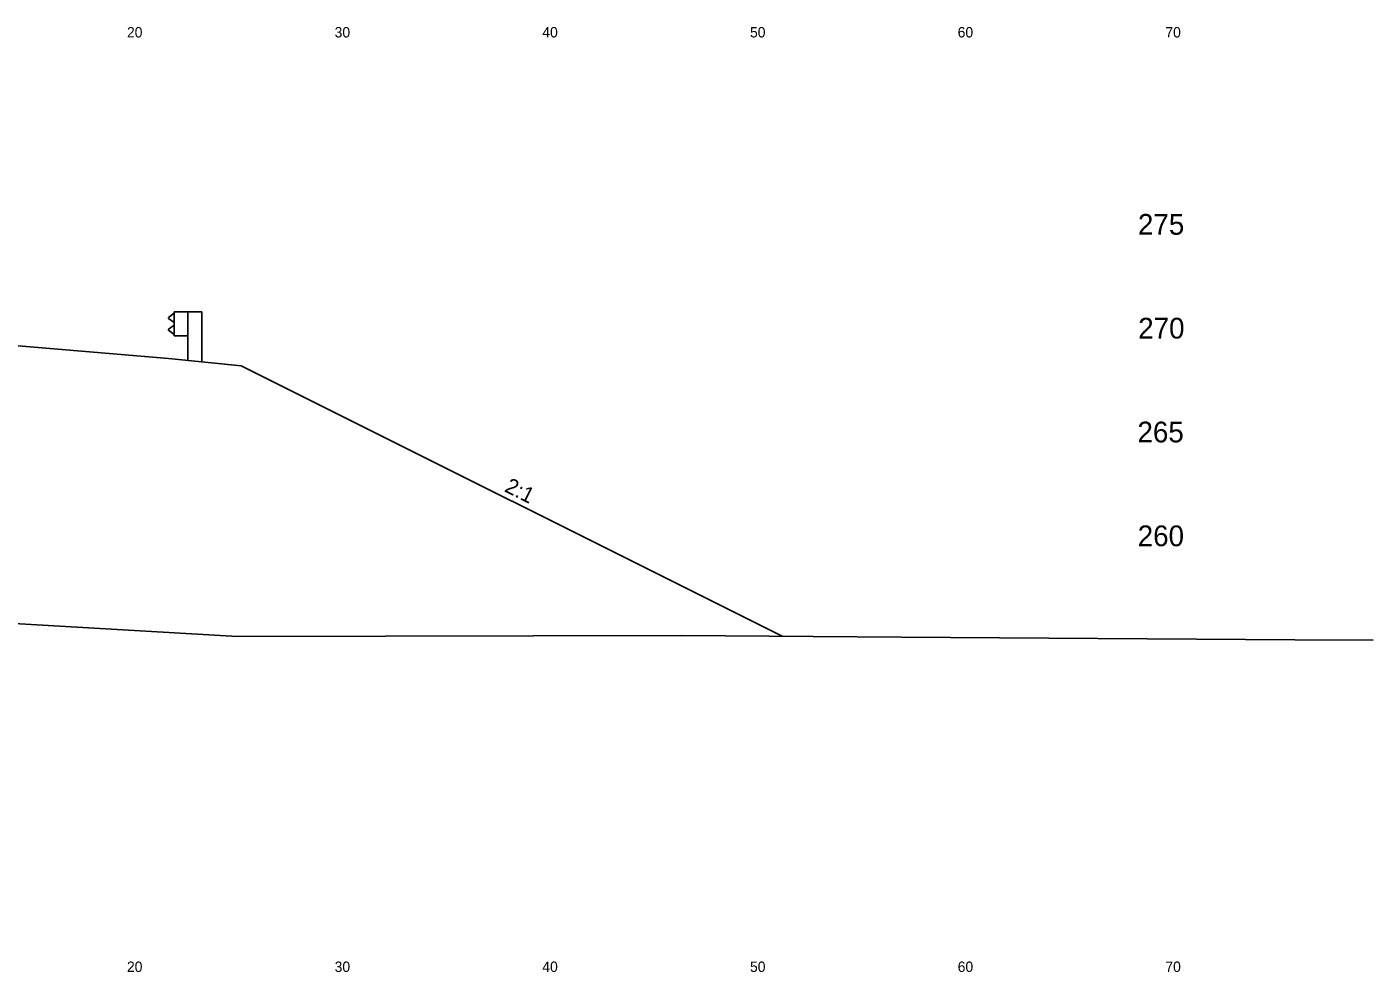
# Model space of a CAD drawing. Extents: x 1000 to 1162, y 999 to 8520.
# Drawn here: x 1095.2 to 1160, y 4449.5 to 4495 of the extents above; entities that cross this region are included whole.
import ezdxf

# ---------------------------------------------------------------- set-up
doc = ezdxf.new("R2010")
doc.units = 0
for name, color, linetype in [('Level 11', 7, 'Continuous'), ('Level 24', 7, 'Continuous'), ('Level 32', 7, 'Continuous'), ('Level 56', 7, 'Continuous'), ('Level 6', 7, 'Continuous'), ('Level 60', 7, 'Continuous'), ('Level 7', 7, 'Continuous')]:
    doc.layers.add(name, color=color, linetype=linetype)

msp = doc.modelspace()

# ---------------------------------------------------------------- linework, layer by layer
at = {"layer": 'Level 24'}
for p, q in [((1102.271, 4481.219), (1102, 4481.019)), ((1102, 4481.019), (1102, 4480.969)), ((1102, 4480.969), (1102.271, 4480.769)), ((1102.271, 4480.125), (1102.271, 4481.292)), ((1102.271, 4481.292), (1102.937, 4481.292)), ((1102.937, 4481.292), (1102.937, 4478.949)), ((1102.937, 4481.292), (1103.603, 4481.292)), ((1103.603, 4481.292), (1103.603, 4478.882)), ((1102, 4480.448), (1102.271, 4480.648)), ((1102, 4480.398), (1102, 4480.448)), ((1102.271, 4480.198), (1102, 4480.398)), ((1102.271, 4480.125), (1102.938, 4480.125))]:
    msp.add_line(p, q, dxfattribs=at)
at = {"layer": 'Level 6'}
for p, q in [((1094, 4479.709), (1102, 4479.042)), ((1102, 4479.042), (1105.5, 4478.692))]:
    msp.add_line(p, q, dxfattribs=at)
at = {"layer": 'Level 60'}
for p, q in [((1088.151, 4466.661), (1105.32, 4465.655)), ((1105.32, 4465.655), (1126.678, 4465.7)), ((1126.678, 4465.7), (1137.281, 4465.623)), ((1137.281, 4465.623), (1156.225, 4465.485)), ((1156.225, 4465.485), (1160, 4465.484))]:
    msp.add_line(p, q, dxfattribs=at)
at = {"layer": 'Level 7'}
msp.add_line((1105.5, 4478.692), (1131.555, 4465.665), dxfattribs=at)

# ---------------------------------------------------------------- texts
at = {"layer": 'Level 11'}
for s, p in [(' 275', (1148.307, 4485)), (' 270', (1148.319, 4480)), (' 265', (1148.284, 4475)), (' 260', (1148.295, 4470))]:
    msp.add_text(s, height=1, dxfattribs=at).set_placement(p)
at = {"layer": 'Level 32'}
msp.add_text('2:1', height=0.75, rotation=333.43495, dxfattribs=at).set_placement((1118.132, 4472.656))
at = {"layer": 'Level 56'}
for s, p in [('20', (1100, 4494.5)), ('30', (1110, 4494.5)), ('40', (1120, 4494.5)), ('50', (1130, 4494.5)), ('60', (1140, 4494.5)), ('70', (1150, 4494.5)), ('20', (1100, 4449.5)), ('30', (1110, 4449.5)), ('40', (1120, 4449.5)), ('50', (1130, 4449.5)), ('60', (1140, 4449.5)), ('70', (1150, 4449.5))]:
    msp.add_text(s, height=0.5, dxfattribs=at).set_placement(p)

doc.saveas('drawing.dxf')
